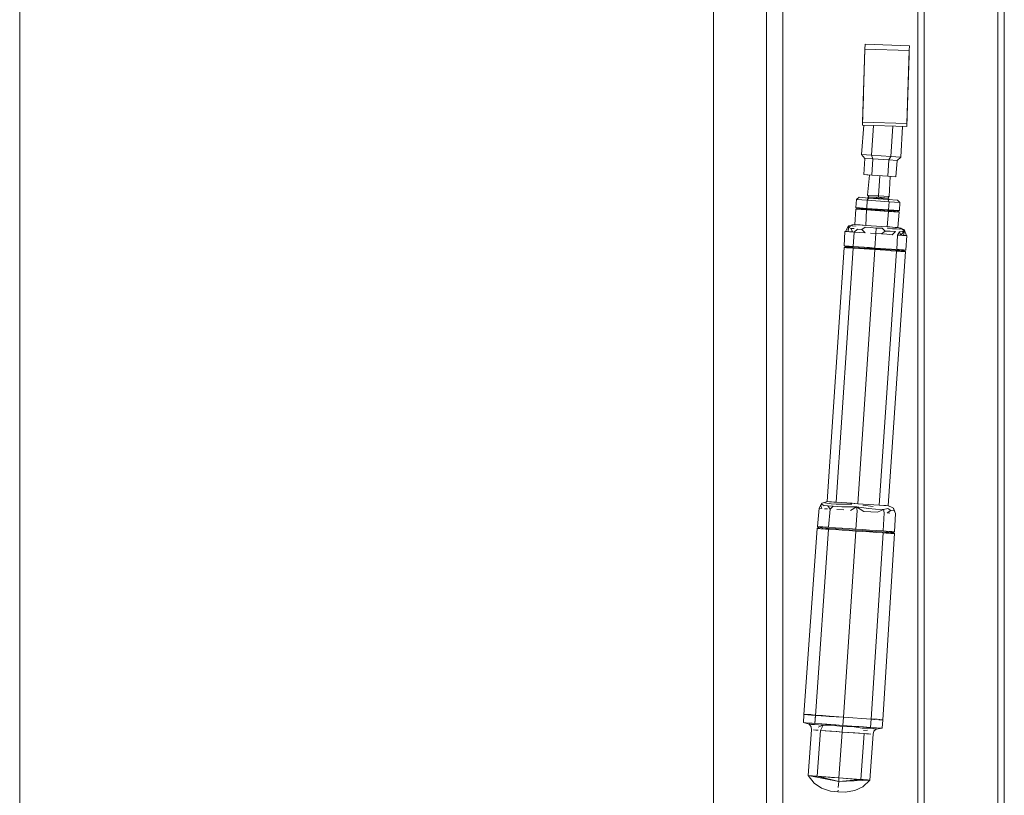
# Model space of a CAD drawing. Header units: millimetres. Extents: x 2 to 902, y -447 to 199.
# Tile 506 of 656: x 23.887 to 24.797, y 158.724 to 159.441. Entities that reach past the tile are written whole.
import ezdxf

# ---------------------------------------------------------------- set-up
doc = ezdxf.new("R2010")
doc.units = ezdxf.units.MM
doc.header["$MEASUREMENT"] = 0
doc.layers.add('IFC-Elemento construtivo genérico-Contorno', color=253, linetype='Continuous', lineweight=5)
doc.layers.add('IFC-Laje-Contorno', color=134, linetype='Continuous', lineweight=5)

msp = doc.modelspace()

# ---------------------------------------------------------------- linework, layer by layer
at = {"layer": 'IFC-Elemento construtivo genérico-Contorno', "color": 7, "lineweight": 5}
for p, q in [((24.57704, 158.49143), (24.57704, 160.08343)), ((24.71656, 158.70621), (24.71656, 159.91866)), ((24.71656, 158.70621), (24.71656, 159.91866)), ((24.79656, 158.70621), (24.79656, 159.91866)), ((24.79656, 158.70621), (24.79656, 159.91866)), ((24.72256, 158.71243), (24.72256, 159.91243)), ((24.79056, 158.71243), (24.79056, 159.91243)), ((24.66786, 159.41359), (24.668, 159.41792)), ((24.66786, 159.41359), (24.668, 159.41792)), ((24.668, 159.41792), (24.70897, 159.41661)), ((24.668, 159.41792), (24.70897, 159.41661)), ((24.6656, 159.34333), (24.66786, 159.41359)), ((24.66569, 159.34597), (24.66786, 159.41359)), ((24.66569, 159.34597), (24.66786, 159.41359)), ((24.66596, 159.35445), (24.66786, 159.41359)), ((24.66786, 159.41359), (24.70883, 159.41227)), ((24.66786, 159.41359), (24.70883, 159.41227)), ((24.70657, 159.34202), (24.70883, 159.41227)), ((24.70657, 159.34202), (24.70875, 159.40978)), ((24.70666, 159.34465), (24.70883, 159.41227)), ((24.70666, 159.34465), (24.70883, 159.41227)), ((24.70693, 159.35313), (24.70883, 159.41227)), ((24.70868, 159.40758), (24.70883, 159.41227)), ((24.70883, 159.41227), (24.70897, 159.41661)), ((24.70883, 159.41227), (24.70897, 159.41661)), ((24.70883, 159.41227), (24.70897, 159.41661)), ((24.70693, 159.35313), (24.70868, 159.40758)), ((24.70693, 159.35313), (24.70868, 159.40758)), ((24.70693, 159.35313), (24.70868, 159.40758)), ((24.70693, 159.35313), (24.70868, 159.40758)), ((24.66596, 159.35445), (24.66644, 159.36922)), ((24.66596, 159.35445), (24.66644, 159.36921)), ((24.6656, 159.34333), (24.66596, 159.35445)), ((24.6656, 159.34333), (24.66569, 159.34597)), ((24.6656, 159.34333), (24.66569, 159.34597)), ((24.66569, 159.34597), (24.70666, 159.34465)), ((24.66569, 159.34597), (24.70666, 159.34465)), ((24.70657, 159.34202), (24.70693, 159.35313)), ((24.70657, 159.34202), (24.70693, 159.35313)), ((24.70657, 159.34202), (24.70666, 159.34465)), ((24.70657, 159.34202), (24.70666, 159.34465)), ((24.70666, 159.34465), (24.70693, 159.35313)), ((24.70693, 159.35313), (24.70711, 159.35312)), ((24.66478, 159.31621), (24.66694, 159.34329)), ((24.66478, 159.31621), (24.66694, 159.34329)), ((24.6656, 159.34333), (24.70657, 159.34202)), ((24.6656, 159.34333), (24.70657, 159.34202)), ((24.67383, 159.3156), (24.67585, 159.343)), ((24.67383, 159.3156), (24.67585, 159.343)), ((24.69192, 159.31438), (24.69364, 159.34244)), ((24.69192, 159.31438), (24.69364, 159.34244)), ((24.70096, 159.31376), (24.70253, 159.34214)), ((24.70096, 159.31376), (24.70253, 159.34214)), ((24.66478, 159.31621), (24.67383, 159.3156)), ((24.66478, 159.31621), (24.6678, 159.31257)), ((24.66478, 159.31621), (24.67383, 159.3156)), ((24.66478, 159.31621), (24.6678, 159.31257)), ((24.66678, 159.29755), (24.6678, 159.31257)), ((24.66678, 159.29755), (24.6678, 159.31257)), ((24.6678, 159.31257), (24.67522, 159.31207)), ((24.6678, 159.31257), (24.67522, 159.31207)), ((24.67383, 159.3156), (24.69192, 159.31438)), ((24.67383, 159.3156), (24.67522, 159.31207)), ((24.67383, 159.3156), (24.67522, 159.31207)), ((24.67383, 159.3156), (24.69192, 159.31438)), ((24.6742, 159.29705), (24.67522, 159.31207)), ((24.6742, 159.29705), (24.67522, 159.31207)), ((24.67522, 159.31207), (24.69006, 159.31107)), ((24.67522, 159.31207), (24.69006, 159.31107)), ((24.68905, 159.29605), (24.69006, 159.31107)), ((24.68905, 159.29605), (24.69006, 159.31107)), ((24.69006, 159.31107), (24.69192, 159.31438)), ((24.69006, 159.31107), (24.69192, 159.31438)), ((24.69006, 159.31107), (24.69748, 159.31057)), ((24.69006, 159.31107), (24.69748, 159.31057)), ((24.69192, 159.31438), (24.70096, 159.31376)), ((24.69192, 159.31438), (24.70096, 159.31376)), ((24.69647, 159.29555), (24.69748, 159.31057)), ((24.69647, 159.29555), (24.69748, 159.31057)), ((24.69748, 159.31057), (24.70096, 159.31376)), ((24.69748, 159.31057), (24.70096, 159.31376)), ((24.66678, 159.29755), (24.6742, 159.29705)), ((24.66678, 159.29755), (24.67208, 159.2972)), ((24.66678, 159.29755), (24.6742, 159.29705)), ((24.67035, 159.27864), (24.67208, 159.2972)), ((24.67035, 159.27864), (24.67208, 159.29719)), ((24.6742, 159.29705), (24.68905, 159.29605)), ((24.6742, 159.29705), (24.68905, 159.29605)), ((24.68037, 159.27796), (24.68162, 159.29656)), ((24.68037, 159.27796), (24.68162, 159.29655)), ((24.68905, 159.29605), (24.69647, 159.29555)), ((24.68905, 159.29605), (24.69647, 159.29555)), ((24.69038, 159.27729), (24.69117, 159.2959)), ((24.69038, 159.27729), (24.69117, 159.2959)), ((24.65944, 159.26706), (24.65995, 159.27458)), ((24.65944, 159.26706), (24.65995, 159.27458)), ((24.65995, 159.27458), (24.66239, 159.27662)), ((24.65995, 159.27458), (24.66239, 159.27662)), ((24.65995, 159.27458), (24.67, 159.27391)), ((24.65995, 159.27458), (24.67, 159.27391)), ((24.66239, 159.27662), (24.67128, 159.27581)), ((24.66239, 159.27662), (24.67128, 159.27581)), ((24.66949, 159.26638), (24.67, 159.27391)), ((24.66949, 159.26638), (24.67, 159.27391)), ((24.67, 159.27391), (24.67136, 159.27594)), ((24.67, 159.27391), (24.67128, 159.27581)), ((24.67, 159.27391), (24.6901, 159.27255)), ((24.67, 159.27391), (24.6901, 159.27255)), ((24.6701, 159.27589), (24.67128, 159.27581)), ((24.67013, 159.27592), (24.6716, 159.27713)), ((24.67013, 159.27591), (24.6716, 159.27713)), ((24.67035, 159.27864), (24.68037, 159.27796)), ((24.67035, 159.27864), (24.6716, 159.27713)), ((24.67035, 159.27864), (24.68037, 159.27796)), ((24.67035, 159.27864), (24.6716, 159.27713)), ((24.67041, 159.27589), (24.67701, 159.27589)), ((24.67041, 159.27589), (24.67701, 159.27589)), ((24.67128, 159.27581), (24.68909, 159.27461)), ((24.67128, 159.27581), (24.68909, 159.27461)), ((24.6716, 159.27713), (24.68029, 159.27678)), ((24.6716, 159.27713), (24.68029, 159.27678)), ((24.67694, 159.27589), (24.68029, 159.27678)), ((24.67694, 159.27589), (24.68029, 159.27678)), ((24.67694, 159.27589), (24.68587, 159.27529)), ((24.67694, 159.27589), (24.68015, 159.27522)), ((24.67694, 159.27589), (24.68587, 159.27529)), ((24.67694, 159.27589), (24.68015, 159.27522)), ((24.68024, 159.27521), (24.68587, 159.27529)), ((24.68024, 159.27521), (24.68587, 159.27529)), ((24.68029, 159.27678), (24.68037, 159.27796)), ((24.68029, 159.27678), (24.68037, 159.27796)), ((24.68029, 159.27678), (24.68895, 159.27596)), ((24.68029, 159.27678), (24.68587, 159.27529)), ((24.68029, 159.27678), (24.68895, 159.27596)), ((24.68029, 159.27678), (24.68587, 159.27529)), ((24.68037, 159.27796), (24.69038, 159.27729)), ((24.68037, 159.27796), (24.69038, 159.27729)), ((24.68587, 159.27529), (24.6902, 159.27454)), ((24.68587, 159.27529), (24.6902, 159.27454)), ((24.68895, 159.27596), (24.69038, 159.27729)), ((24.68895, 159.27596), (24.69038, 159.27729)), ((24.68895, 159.27596), (24.69026, 159.27454)), ((24.68895, 159.27596), (24.69026, 159.27454)), ((24.68903, 159.27474), (24.6901, 159.27255)), ((24.68909, 159.27461), (24.698, 159.27401)), ((24.68909, 159.27461), (24.6901, 159.27255)), ((24.68909, 159.27461), (24.698, 159.27401)), ((24.68959, 159.26502), (24.6901, 159.27255)), ((24.68959, 159.26502), (24.6901, 159.27255)), ((24.6901, 159.27255), (24.70015, 159.27187)), ((24.6901, 159.27255), (24.70015, 159.27187)), ((24.698, 159.27401), (24.70015, 159.27187)), ((24.698, 159.27401), (24.70015, 159.27187)), ((24.69965, 159.26435), (24.70015, 159.27187)), ((24.69965, 159.26435), (24.70015, 159.27187)), ((24.65863, 159.25137), (24.65934, 159.26563)), ((24.65863, 159.25137), (24.65934, 159.26563)), ((24.65934, 159.26563), (24.66079, 159.26621)), ((24.65934, 159.26563), (24.66079, 159.26621)), ((24.65934, 159.26563), (24.66939, 159.26495)), ((24.65934, 159.26563), (24.66939, 159.26495)), ((24.65944, 159.26706), (24.66949, 159.26638)), ((24.65944, 159.26706), (24.66079, 159.26621)), ((24.65944, 159.26706), (24.66447, 159.26672)), ((24.65944, 159.26706), (24.66949, 159.26638)), ((24.65944, 159.26706), (24.66079, 159.26621)), ((24.65944, 159.26706), (24.66447, 159.26672)), ((24.66079, 159.26621), (24.66392, 159.26599)), ((24.66079, 159.26621), (24.66392, 159.26599)), ((24.66392, 159.26599), (24.66704, 159.26579)), ((24.66392, 159.26599), (24.66704, 159.26579)), ((24.66437, 159.26529), (24.66939, 159.26495)), ((24.66437, 159.26529), (24.66939, 159.26495)), ((24.66447, 159.26672), (24.66949, 159.26638)), ((24.66447, 159.26672), (24.66949, 159.26638)), ((24.66704, 159.26579), (24.67014, 159.26557)), ((24.66704, 159.26579), (24.67014, 159.26557)), ((24.66856, 159.2507), (24.66939, 159.26495)), ((24.66856, 159.2507), (24.66939, 159.26495)), ((24.66939, 159.26495), (24.6895, 159.26359)), ((24.66939, 159.26495), (24.67945, 159.26427)), ((24.66939, 159.26495), (24.6895, 159.26359)), ((24.66939, 159.26495), (24.67945, 159.26427)), ((24.66949, 159.26638), (24.67014, 159.26557)), ((24.66949, 159.26638), (24.68959, 159.26502)), ((24.66949, 159.26638), (24.67954, 159.26571)), ((24.66949, 159.26638), (24.67014, 159.26557)), ((24.66949, 159.26638), (24.68959, 159.26502)), ((24.66949, 159.26638), (24.67954, 159.26571)), ((24.67014, 159.26557), (24.67949, 159.26495)), ((24.67014, 159.26557), (24.67949, 159.26495)), ((24.67945, 159.26427), (24.6895, 159.26359)), ((24.67945, 159.26427), (24.6895, 159.26359)), ((24.67949, 159.26495), (24.68884, 159.26431)), ((24.67949, 159.26495), (24.68884, 159.26431)), ((24.67954, 159.26571), (24.68959, 159.26502)), ((24.67954, 159.26571), (24.68959, 159.26502)), ((24.68841, 159.24936), (24.6895, 159.26359)), ((24.68841, 159.24936), (24.6895, 159.26359)), ((24.68884, 159.26431), (24.68959, 159.26502)), ((24.68884, 159.26431), (24.68959, 159.26502)), ((24.68884, 159.26431), (24.69351, 159.264)), ((24.68884, 159.26431), (24.69351, 159.264)), ((24.6895, 159.26359), (24.69955, 159.26291)), ((24.6895, 159.26359), (24.69283, 159.26336)), ((24.6895, 159.26359), (24.69955, 159.26291)), ((24.6895, 159.26359), (24.69283, 159.26336)), ((24.68959, 159.26502), (24.69293, 159.2648)), ((24.68959, 159.26502), (24.69965, 159.26435)), ((24.68959, 159.26502), (24.69965, 159.26435)), ((24.68959, 159.26502), (24.69293, 159.2648)), ((24.69283, 159.26336), (24.69619, 159.26314)), ((24.69283, 159.26336), (24.69619, 159.26314)), ((24.69293, 159.2648), (24.69629, 159.26457)), ((24.69293, 159.2648), (24.69629, 159.26457)), ((24.69351, 159.264), (24.69819, 159.26368)), ((24.69351, 159.264), (24.69819, 159.26368)), ((24.69619, 159.26314), (24.69955, 159.26291)), ((24.69619, 159.26314), (24.69955, 159.26291)), ((24.69629, 159.26457), (24.69965, 159.26435)), ((24.69629, 159.26457), (24.69965, 159.26435)), ((24.69819, 159.26368), (24.69965, 159.26435)), ((24.69819, 159.26368), (24.69965, 159.26435)), ((24.69819, 159.26368), (24.69955, 159.26291)), ((24.69819, 159.26368), (24.69955, 159.26291)), ((24.69833, 159.24869), (24.69955, 159.26291)), ((24.69833, 159.24869), (24.69955, 159.26291)), ((24.64853, 159.23167), (24.64943, 159.24503)), ((24.64853, 159.23167), (24.64943, 159.24503)), ((24.64943, 159.24503), (24.65152, 159.2449)), ((24.64943, 159.24503), (24.65152, 159.2449)), ((24.64977, 159.24501), (24.65275, 159.25021)), ((24.64977, 159.24501), (24.65275, 159.25021)), ((24.64977, 159.24501), (24.65051, 159.24496)), ((24.64977, 159.24501), (24.65051, 159.24496)), ((24.65152, 159.2449), (24.65361, 159.24475)), ((24.65152, 159.2449), (24.65361, 159.24475)), ((24.65246, 159.24483), (24.65275, 159.25021)), ((24.65246, 159.24483), (24.65275, 159.25021)), ((24.65246, 159.24483), (24.65273, 159.24885)), ((24.65251, 159.24871), (24.65273, 159.24885)), ((24.65252, 159.2487), (24.65594, 159.25121)), ((24.65267, 159.24881), (24.65594, 159.25121)), ((24.65267, 159.24882), (24.65273, 159.24885)), ((24.65268, 159.24888), (24.65472, 159.24776)), ((24.65268, 159.24888), (24.65472, 159.24776)), ((24.65273, 159.24881), (24.65275, 159.25021)), ((24.65273, 159.24881), (24.65275, 159.25021)), ((24.65275, 159.25021), (24.65524, 159.2507)), ((24.65275, 159.25021), (24.65524, 159.2507)), ((24.65361, 159.24475), (24.65571, 159.24461)), ((24.65361, 159.24475), (24.65571, 159.24461)), ((24.65472, 159.24776), (24.65789, 159.24788)), ((24.65472, 159.24776), (24.65789, 159.24788)), ((24.65472, 159.24776), (24.65659, 159.24454)), ((24.65474, 159.2506), (24.65485, 159.25067)), ((24.65474, 159.2506), (24.65485, 159.25067)), ((24.65485, 159.25067), (24.65532, 159.25076)), ((24.65485, 159.25067), (24.65532, 159.25076)), ((24.65571, 159.24461), (24.65804, 159.24445)), ((24.65571, 159.24461), (24.65804, 159.24445)), ((24.65594, 159.25121), (24.65863, 159.25137)), ((24.65594, 159.25121), (24.65863, 159.25137)), ((24.65594, 159.25121), (24.65665, 159.25008)), ((24.65594, 159.25121), (24.65665, 159.25008)), ((24.65665, 159.25008), (24.65985, 159.25016)), ((24.65665, 159.25008), (24.65985, 159.25016)), ((24.6569, 159.23111), (24.65804, 159.24445)), ((24.6569, 159.23111), (24.65804, 159.24445)), ((24.65804, 159.24445), (24.66103, 159.24705)), ((24.65804, 159.24445), (24.66103, 159.24705)), ((24.65804, 159.24445), (24.66303, 159.24412)), ((24.65863, 159.25137), (24.66856, 159.2507)), ((24.65863, 159.25137), (24.66111, 159.25121)), ((24.65863, 159.25137), (24.66856, 159.2507)), ((24.65863, 159.25137), (24.66111, 159.25121)), ((24.66103, 159.24705), (24.66484, 159.24686)), ((24.66103, 159.24705), (24.66484, 159.24686)), ((24.66111, 159.25121), (24.6636, 159.25103)), ((24.66111, 159.25121), (24.6636, 159.25103)), ((24.6636, 159.25103), (24.66608, 159.25086)), ((24.6636, 159.25103), (24.66608, 159.25086)), ((24.66484, 159.24686), (24.66792, 159.24895)), ((24.66484, 159.24686), (24.66792, 159.24895)), ((24.66484, 159.24686), (24.66803, 159.24377)), ((24.66484, 159.24686), (24.66803, 159.24377)), ((24.66608, 159.25086), (24.66856, 159.2507)), ((24.66608, 159.25086), (24.66856, 159.2507)), ((24.66792, 159.24895), (24.67286, 159.24876)), ((24.66792, 159.24895), (24.67286, 159.24876)), ((24.66856, 159.2507), (24.68841, 159.24936)), ((24.66856, 159.2507), (24.67352, 159.25037)), ((24.66856, 159.2507), (24.68841, 159.24936)), ((24.66856, 159.2507), (24.67352, 159.25037)), ((24.67286, 159.24876), (24.67836, 159.24818)), ((24.67286, 159.24876), (24.67836, 159.24818)), ((24.67352, 159.25037), (24.67848, 159.25002)), ((24.67352, 159.25037), (24.67848, 159.25002)), ((24.67801, 159.2431), (24.67836, 159.24818)), ((24.67801, 159.2431), (24.67836, 159.24818)), ((24.67836, 159.24818), (24.68388, 159.24802)), ((24.67836, 159.24818), (24.68388, 159.24802)), ((24.67848, 159.25002), (24.68344, 159.24969)), ((24.67848, 159.25002), (24.68344, 159.24969)), ((24.68301, 159.24277), (24.68648, 159.24546)), ((24.68301, 159.24277), (24.68648, 159.24546)), ((24.68344, 159.24969), (24.68841, 159.24936)), ((24.68344, 159.24969), (24.68841, 159.24936)), ((24.68388, 159.24802), (24.68648, 159.24546)), ((24.68388, 159.24802), (24.68648, 159.24546)), ((24.68648, 159.24546), (24.6912, 159.24523)), ((24.68648, 159.24546), (24.6912, 159.24523)), ((24.68841, 159.24936), (24.69833, 159.24869)), ((24.68841, 159.24936), (24.69089, 159.24919)), ((24.68841, 159.24936), (24.69833, 159.24869)), ((24.68841, 159.24936), (24.69089, 159.24919)), ((24.68879, 159.24779), (24.69328, 159.24748)), ((24.68879, 159.24779), (24.69328, 159.24748)), ((24.69089, 159.24919), (24.69337, 159.24902)), ((24.69089, 159.24919), (24.69337, 159.24902)), ((24.6912, 159.24523), (24.69616, 159.24503)), ((24.6912, 159.24523), (24.69616, 159.24503)), ((24.693, 159.24209), (24.69616, 159.24503)), ((24.69328, 159.24748), (24.69702, 159.2475)), ((24.69328, 159.24748), (24.69702, 159.2475)), ((24.69337, 159.24902), (24.69585, 159.24885)), ((24.69337, 159.24902), (24.69585, 159.24885)), ((24.69585, 159.24885), (24.69833, 159.24869)), ((24.69585, 159.24885), (24.69833, 159.24869)), ((24.69702, 159.2475), (24.70012, 159.24714)), ((24.69702, 159.2475), (24.70012, 159.24714)), ((24.69799, 159.24175), (24.69967, 159.24464)), ((24.69799, 159.24175), (24.69967, 159.24464)), ((24.69833, 159.24869), (24.70098, 159.24818)), ((24.69833, 159.24869), (24.70199, 159.24748)), ((24.69833, 159.24869), (24.70098, 159.24818)), ((24.69833, 159.24869), (24.70199, 159.24748)), ((24.69967, 159.24464), (24.7028, 159.24499)), ((24.69967, 159.24464), (24.7025, 159.24496)), ((24.69967, 159.24464), (24.70088, 159.24156)), ((24.70012, 159.24714), (24.70199, 159.24748)), ((24.70012, 159.24714), (24.70199, 159.24748)), ((24.70089, 159.24156), (24.70444, 159.24568)), ((24.70098, 159.24818), (24.70154, 159.24763)), ((24.70098, 159.24818), (24.70154, 159.24763)), ((24.70199, 159.24748), (24.70427, 159.24548)), ((24.70199, 159.24748), (24.70427, 159.24548)), ((24.70208, 159.24741), (24.70401, 159.24675)), ((24.70208, 159.24741), (24.70401, 159.24675)), ((24.7025, 159.24496), (24.70449, 159.24555)), ((24.7025, 159.24496), (24.70449, 159.24555)), ((24.70358, 159.24137), (24.70427, 159.24548)), ((24.70358, 159.24137), (24.70427, 159.24548)), ((24.70401, 159.24675), (24.70626, 159.2412)), ((24.70401, 159.24675), (24.70427, 159.24548)), ((24.70401, 159.24675), (24.70626, 159.2412)), ((24.70401, 159.24675), (24.70427, 159.24548)), ((24.66303, 159.24412), (24.66803, 159.24377)), ((24.67302, 159.24344), (24.67801, 159.2431)), ((24.67302, 159.24344), (24.67801, 159.2431)), ((24.67711, 159.22975), (24.67801, 159.2431)), ((24.67711, 159.22975), (24.67801, 159.2431)), ((24.67801, 159.2431), (24.68301, 159.24277)), ((24.67801, 159.2431), (24.68301, 159.24277)), ((24.68301, 159.24277), (24.688, 159.24243)), ((24.688, 159.24243), (24.693, 159.24209)), ((24.69733, 159.22838), (24.69799, 159.24175)), ((24.69733, 159.22838), (24.69799, 159.24175)), ((24.69799, 159.24175), (24.70032, 159.2416)), ((24.69799, 159.24175), (24.70032, 159.2416)), ((24.70032, 159.2416), (24.70242, 159.24146)), ((24.70032, 159.2416), (24.70242, 159.24146)), ((24.70242, 159.24146), (24.70431, 159.24132)), ((24.70242, 159.24146), (24.70431, 159.24132)), ((24.70278, 159.24143), (24.70358, 159.24138)), ((24.70278, 159.24143), (24.70358, 159.24138)), ((24.70296, 159.24142), (24.70451, 159.24131)), ((24.70296, 159.24142), (24.70451, 159.24131)), ((24.70358, 159.24138), (24.70583, 159.24122)), ((24.70358, 159.24138), (24.70583, 159.24122)), ((24.70431, 159.24132), (24.7066, 159.24118)), ((24.70431, 159.24132), (24.7066, 159.24118)), ((24.70451, 159.24131), (24.70551, 159.24124)), ((24.7057, 159.22782), (24.7066, 159.24118)), ((24.7057, 159.22782), (24.7066, 159.24118)), ((24.70626, 159.2412), (24.7066, 159.24118)), ((24.63294, 158.99551), (24.64879, 159.23022)), ((24.63294, 158.99551), (24.64879, 159.23022)), ((24.64121, 158.99496), (24.65706, 159.22966)), ((24.64121, 158.99496), (24.65706, 159.22966)), ((24.64853, 159.23167), (24.65082, 159.23152)), ((24.64853, 159.23167), (24.65082, 159.23152)), ((24.64879, 159.23022), (24.65024, 159.23079)), ((24.64879, 159.23022), (24.65024, 159.23079)), ((24.64879, 159.23022), (24.65086, 159.23008)), ((24.64879, 159.23022), (24.65086, 159.23008)), ((24.64889, 159.23164), (24.65024, 159.23079)), ((24.64889, 159.23164), (24.65024, 159.23079)), ((24.65024, 159.23079), (24.65318, 159.2306)), ((24.65024, 159.23079), (24.65318, 159.2306)), ((24.65082, 159.23152), (24.65312, 159.23137)), ((24.65082, 159.23152), (24.65312, 159.23137)), ((24.65086, 159.23008), (24.65292, 159.22994)), ((24.65086, 159.23008), (24.65292, 159.22994)), ((24.65214, 159.23143), (24.65312, 159.23136)), ((24.65292, 159.22994), (24.65499, 159.2298)), ((24.65292, 159.22994), (24.65499, 159.2298)), ((24.65302, 159.23137), (24.65417, 159.23129)), ((24.65312, 159.23137), (24.65501, 159.23123)), ((24.65312, 159.23137), (24.65501, 159.23123)), ((24.65318, 159.2306), (24.65564, 159.23043)), ((24.65318, 159.2306), (24.65564, 159.23043)), ((24.65361, 159.23133), (24.65409, 159.2313)), ((24.65499, 159.2298), (24.65706, 159.22966)), ((24.65499, 159.2298), (24.65706, 159.22966)), ((24.65501, 159.23123), (24.6569, 159.23111)), ((24.65501, 159.23123), (24.6569, 159.23111)), ((24.65564, 159.23043), (24.6581, 159.23027)), ((24.65564, 159.23043), (24.6581, 159.23027)), ((24.6569, 159.23111), (24.66195, 159.23077)), ((24.6569, 159.23111), (24.66195, 159.23077)), ((24.65706, 159.22966), (24.66205, 159.22932)), ((24.65706, 159.22966), (24.66205, 159.22932)), ((24.6581, 159.23027), (24.66284, 159.22995)), ((24.6581, 159.23027), (24.66284, 159.22995)), ((24.66117, 158.99361), (24.67702, 159.22831)), ((24.66117, 158.99361), (24.67702, 159.22831)), ((24.66195, 159.23077), (24.66701, 159.23043)), ((24.66195, 159.23077), (24.66701, 159.23043)), ((24.66205, 159.22932), (24.66704, 159.22899)), ((24.66205, 159.22932), (24.66704, 159.22899)), ((24.66284, 159.22995), (24.66758, 159.22962)), ((24.66284, 159.22995), (24.66758, 159.22962)), ((24.66701, 159.23043), (24.67206, 159.23009)), ((24.66701, 159.23043), (24.67212, 159.23008)), ((24.66701, 159.23043), (24.67206, 159.23009)), ((24.66701, 159.23043), (24.67212, 159.23008)), ((24.66704, 159.22899), (24.67203, 159.22865)), ((24.66704, 159.22899), (24.67203, 159.22865)), ((24.66758, 159.22962), (24.67232, 159.2293)), ((24.66758, 159.22962), (24.67232, 159.2293)), ((24.67203, 159.22865), (24.67702, 159.22831)), ((24.67203, 159.22865), (24.67702, 159.22831)), ((24.67206, 159.23009), (24.67711, 159.22975)), ((24.67206, 159.23009), (24.67711, 159.22975)), ((24.67212, 159.23008), (24.67711, 159.22975)), ((24.67212, 159.23008), (24.67711, 159.22975)), ((24.67232, 159.2293), (24.67706, 159.22899)), ((24.67232, 159.2293), (24.67706, 159.22899)), ((24.67702, 159.22831), (24.68201, 159.22797)), ((24.67702, 159.22831), (24.68201, 159.22797)), ((24.67706, 159.22899), (24.6818, 159.22867)), ((24.67706, 159.22899), (24.6818, 159.22867)), ((24.67711, 159.22975), (24.68217, 159.22941)), ((24.67711, 159.22975), (24.6821, 159.22941)), ((24.67711, 159.22975), (24.68217, 159.22941)), ((24.67711, 159.22975), (24.6821, 159.22941)), ((24.68113, 158.99226), (24.69698, 159.22697)), ((24.68113, 158.99226), (24.69698, 159.22697)), ((24.6818, 159.22867), (24.68655, 159.22834)), ((24.6818, 159.22867), (24.68655, 159.22834)), ((24.68201, 159.22797), (24.687, 159.22764)), ((24.68201, 159.22797), (24.687, 159.22764)), ((24.6821, 159.22941), (24.68722, 159.22907)), ((24.6821, 159.22941), (24.68722, 159.22907)), ((24.68217, 159.22941), (24.68722, 159.22907)), ((24.68217, 159.22941), (24.68722, 159.22907)), ((24.68655, 159.22834), (24.69129, 159.22802)), ((24.68655, 159.22834), (24.69129, 159.22802)), ((24.687, 159.22764), (24.69199, 159.2273)), ((24.687, 159.22764), (24.69199, 159.2273)), ((24.68722, 159.22907), (24.69228, 159.22872)), ((24.68722, 159.22907), (24.69228, 159.22872)), ((24.6894, 158.99169), (24.70525, 159.22641)), ((24.6894, 158.99169), (24.70525, 159.22641)), ((24.69129, 159.22802), (24.69603, 159.2277)), ((24.69129, 159.22802), (24.69603, 159.2277)), ((24.69199, 159.2273), (24.69698, 159.22697)), ((24.69199, 159.2273), (24.69698, 159.22697)), ((24.69228, 159.22872), (24.69733, 159.22838)), ((24.69228, 159.22872), (24.69733, 159.22838)), ((24.69603, 159.2277), (24.69799, 159.22757)), ((24.69603, 159.2277), (24.69799, 159.22757)), ((24.69698, 159.22697), (24.69905, 159.22682)), ((24.69698, 159.22697), (24.69905, 159.22682)), ((24.69733, 159.22838), (24.69942, 159.22824)), ((24.69733, 159.22838), (24.69942, 159.22824)), ((24.69799, 159.22757), (24.69996, 159.22744)), ((24.69799, 159.22757), (24.69996, 159.22744)), ((24.69905, 159.22682), (24.70111, 159.22668)), ((24.69905, 159.22682), (24.70111, 159.22668)), ((24.69942, 159.22824), (24.70152, 159.2281)), ((24.69942, 159.22824), (24.70152, 159.2281)), ((24.69996, 159.22744), (24.70192, 159.22731)), ((24.69996, 159.22744), (24.70192, 159.22731)), ((24.70111, 159.22668), (24.7037, 159.22651)), ((24.70111, 159.22668), (24.70318, 159.22655)), ((24.70111, 159.22668), (24.7037, 159.22651)), ((24.70111, 159.22668), (24.70318, 159.22655)), ((24.70152, 159.2281), (24.70187, 159.22808)), ((24.70152, 159.2281), (24.70361, 159.22795)), ((24.70152, 159.2281), (24.70361, 159.22795)), ((24.70192, 159.22731), (24.70388, 159.22717)), ((24.70192, 159.22731), (24.70388, 159.22717)), ((24.70318, 159.22655), (24.70525, 159.22641)), ((24.70318, 159.22655), (24.70525, 159.22641)), ((24.70361, 159.22795), (24.7057, 159.22782)), ((24.70361, 159.22795), (24.7057, 159.22782)), ((24.7037, 159.22651), (24.70525, 159.22641)), ((24.7037, 159.22651), (24.70525, 159.22641)), ((24.70388, 159.22717), (24.70535, 159.22784)), ((24.70388, 159.22717), (24.70535, 159.22784)), ((24.70388, 159.22717), (24.70525, 159.22641)), ((24.70388, 159.22717), (24.70525, 159.22641)), ((24.70436, 159.2279), (24.70534, 159.22784)), ((24.7046, 159.22788), (24.70534, 159.22784)), ((24.7046, 159.22788), (24.70534, 159.22784)), ((24.62547, 158.98931), (24.62792, 158.99396)), ((24.62547, 158.98931), (24.62792, 158.99396)), ((24.62547, 158.98931), (24.62687, 158.99196)), ((24.62547, 158.98931), (24.62687, 158.99196)), ((24.62687, 158.99196), (24.62792, 158.99396)), ((24.62687, 158.99196), (24.62792, 158.99396)), ((24.62687, 158.99196), (24.62813, 158.99316)), ((24.62687, 158.99196), (24.62813, 158.99316)), ((24.62687, 158.99196), (24.627, 158.99163)), ((24.62687, 158.99196), (24.627, 158.99163)), ((24.627, 158.99163), (24.62802, 158.98914)), ((24.627, 158.99163), (24.62802, 158.98914)), ((24.62792, 158.99396), (24.63043, 158.99473)), ((24.62792, 158.99396), (24.63043, 158.99473)), ((24.62792, 158.99396), (24.62813, 158.99316)), ((24.62792, 158.99396), (24.62813, 158.99316)), ((24.62813, 158.99316), (24.63021, 158.99167)), ((24.62813, 158.99316), (24.63021, 158.99167)), ((24.62997, 158.99184), (24.6337, 158.99155)), ((24.62997, 158.99184), (24.6337, 158.99155)), ((24.63043, 158.99473), (24.63294, 158.99551)), ((24.63043, 158.99473), (24.63294, 158.99551)), ((24.63092, 158.99432), (24.63652, 158.99359)), ((24.63092, 158.99432), (24.63652, 158.99359)), ((24.63294, 158.99551), (24.63707, 158.99523)), ((24.63294, 158.99551), (24.63501, 158.99538)), ((24.63294, 158.99551), (24.63501, 158.99538)), ((24.63294, 158.99551), (24.63707, 158.99523)), ((24.6337, 158.99155), (24.63579, 158.98862)), ((24.6337, 158.99155), (24.63579, 158.98862)), ((24.6337, 158.99155), (24.63854, 158.9912)), ((24.63499, 158.99538), (24.63707, 158.99523)), ((24.63499, 158.99538), (24.63707, 158.99523)), ((24.63501, 158.99538), (24.63707, 158.99523)), ((24.63501, 158.99538), (24.63707, 158.99523)), ((24.63579, 158.98862), (24.63854, 158.9912)), ((24.63579, 158.98862), (24.63854, 158.9912)), ((24.63652, 158.99359), (24.64115, 158.99315)), ((24.63652, 158.99359), (24.64115, 158.99315)), ((24.63707, 158.99523), (24.64121, 158.99496)), ((24.63707, 158.99523), (24.63914, 158.99509)), ((24.63707, 158.99523), (24.63914, 158.99509)), ((24.63707, 158.99523), (24.64121, 158.99496)), ((24.63854, 158.9912), (24.64662, 158.99072)), ((24.63854, 158.9912), (24.64662, 158.99072)), ((24.63914, 158.99509), (24.64121, 158.99496)), ((24.63914, 158.99509), (24.64121, 158.99496)), ((24.64115, 158.99315), (24.64657, 158.99303)), ((24.64115, 158.99315), (24.64657, 158.99303)), ((24.64121, 158.99496), (24.65119, 158.99428)), ((24.64121, 158.99496), (24.6462, 158.99461)), ((24.64121, 158.99496), (24.65119, 158.99428)), ((24.64121, 158.99496), (24.6462, 158.99461)), ((24.6462, 158.99461), (24.65119, 158.99428)), ((24.6462, 158.99461), (24.65119, 158.99428)), ((24.64647, 158.99073), (24.65247, 158.99057)), ((24.64647, 158.99073), (24.65247, 158.99057)), ((24.64657, 158.99303), (24.65561, 158.99306)), ((24.64657, 158.99303), (24.65561, 158.99306)), ((24.65119, 158.99428), (24.66117, 158.99361)), ((24.65119, 158.99428), (24.65618, 158.99394)), ((24.65119, 158.99428), (24.65618, 158.99394)), ((24.65119, 158.99428), (24.66117, 158.99361)), ((24.65247, 158.99057), (24.65995, 158.99081)), ((24.65247, 158.99057), (24.65995, 158.99081)), ((24.65449, 158.98736), (24.65995, 158.99081)), ((24.65449, 158.98736), (24.65995, 158.99081)), ((24.65618, 158.99394), (24.66117, 158.99361)), ((24.65618, 158.99394), (24.66117, 158.99361)), ((24.65995, 158.99081), (24.67118, 158.98923)), ((24.65995, 158.99081), (24.66695, 158.98652)), ((24.65995, 158.99081), (24.66072, 158.98694)), ((24.65995, 158.99081), (24.66072, 158.98694)), ((24.65995, 158.99081), (24.66695, 158.98652)), ((24.65995, 158.99081), (24.67118, 158.98923)), ((24.66117, 158.99361), (24.67115, 158.99293)), ((24.66117, 158.99361), (24.66616, 158.99327)), ((24.66117, 158.99361), (24.66616, 158.99327)), ((24.66117, 158.99361), (24.67115, 158.99293)), ((24.66582, 158.99209), (24.67558, 158.99107)), ((24.66582, 158.99209), (24.67558, 158.99107)), ((24.66616, 158.99327), (24.67115, 158.99293)), ((24.66616, 158.99327), (24.67115, 158.99293)), ((24.67115, 158.99293), (24.68113, 158.99226)), ((24.67115, 158.99293), (24.67614, 158.99259)), ((24.67115, 158.99293), (24.68113, 158.99226)), ((24.67115, 158.99293), (24.67614, 158.99259)), ((24.67614, 158.99259), (24.68113, 158.99226)), ((24.67614, 158.99259), (24.68113, 158.99226)), ((24.68113, 158.99226), (24.68526, 158.99198)), ((24.68113, 158.99226), (24.68526, 158.99198)), ((24.68526, 158.99198), (24.68733, 158.99184)), ((24.68526, 158.99198), (24.6894, 158.99169)), ((24.68526, 158.99198), (24.68735, 158.99184)), ((24.68526, 158.99198), (24.68733, 158.99184)), ((24.68526, 158.99198), (24.6894, 158.99169)), ((24.68526, 158.99198), (24.68735, 158.99184)), ((24.68733, 158.99184), (24.6894, 158.99169)), ((24.68733, 158.99184), (24.6894, 158.99169)), ((24.68735, 158.99184), (24.6894, 158.99169)), ((24.68735, 158.99184), (24.6894, 158.99169)), ((24.6894, 158.99169), (24.69178, 158.99059)), ((24.6894, 158.99169), (24.69178, 158.99059)), ((24.69178, 158.99059), (24.69416, 158.98949)), ((24.69178, 158.99059), (24.69416, 158.98949)), ((24.6239, 158.97251), (24.62547, 158.98931)), ((24.6239, 158.97251), (24.62547, 158.98931)), ((24.62547, 158.98931), (24.62802, 158.98914)), ((24.63058, 158.98897), (24.63319, 158.98879)), ((24.63058, 158.98897), (24.63319, 158.98879)), ((24.63435, 158.97181), (24.63579, 158.98862)), ((24.63435, 158.97181), (24.63579, 158.98862)), ((24.64202, 158.9882), (24.64826, 158.98778)), ((24.64202, 158.9882), (24.64826, 158.98778)), ((24.65958, 158.9701), (24.66072, 158.98694)), ((24.65958, 158.9701), (24.66072, 158.98694)), ((24.66695, 158.98652), (24.67318, 158.9861)), ((24.66695, 158.98652), (24.67318, 158.9861)), ((24.67118, 158.98923), (24.67756, 158.98853)), ((24.67118, 158.98923), (24.67756, 158.98853)), ((24.67318, 158.9861), (24.67941, 158.98568)), ((24.67318, 158.9861), (24.67941, 158.98568)), ((24.67756, 158.98853), (24.68506, 158.9883)), ((24.67756, 158.98853), (24.68506, 158.9883)), ((24.67941, 158.98568), (24.68506, 158.9883)), ((24.67941, 158.98568), (24.68506, 158.9883)), ((24.68481, 158.9684), (24.68564, 158.98525)), ((24.68481, 158.9684), (24.68564, 158.98525)), ((24.68506, 158.9883), (24.68894, 158.98901)), ((24.68506, 158.9883), (24.68894, 158.98901)), ((24.68506, 158.9883), (24.68564, 158.98525)), ((24.68506, 158.9883), (24.68564, 158.98525)), ((24.68825, 158.98507), (24.69191, 158.98735)), ((24.68825, 158.98507), (24.69191, 158.98735)), ((24.68825, 158.98507), (24.69086, 158.9849)), ((24.68825, 158.98507), (24.69086, 158.9849)), ((24.68894, 158.98901), (24.69191, 158.98735)), ((24.68894, 158.98901), (24.69191, 158.98735)), ((24.69191, 158.98735), (24.69449, 158.98759)), ((24.69191, 158.98735), (24.69449, 158.98759)), ((24.69416, 158.98949), (24.69449, 158.98759)), ((24.69416, 158.98949), (24.69494, 158.98736)), ((24.69416, 158.98949), (24.69596, 158.98455)), ((24.69416, 158.98949), (24.69494, 158.98736)), ((24.69416, 158.98949), (24.69596, 158.98455)), ((24.69416, 158.98949), (24.69449, 158.98759)), ((24.69449, 158.98759), (24.69596, 158.98455)), ((24.69449, 158.98759), (24.69596, 158.98455)), ((24.69494, 158.98736), (24.69596, 158.98455)), ((24.69494, 158.98736), (24.69596, 158.98455)), ((24.69526, 158.9677), (24.69596, 158.98455)), ((24.69526, 158.9677), (24.69596, 158.98455)), ((24.6239, 158.97251), (24.62652, 158.97234)), ((24.6239, 158.97251), (24.62513, 158.97151)), ((24.6239, 158.97251), (24.62652, 158.97234)), ((24.6239, 158.97251), (24.62513, 158.97151)), ((24.62652, 158.97234), (24.62913, 158.97216)), ((24.62652, 158.97234), (24.62913, 158.97216)), ((24.62913, 158.97216), (24.63174, 158.97199)), ((24.62913, 158.97216), (24.63174, 158.97199)), ((24.63174, 158.97199), (24.63435, 158.97181)), ((24.63174, 158.97199), (24.63435, 158.97181)), ((24.63435, 158.97181), (24.64066, 158.97138)), ((24.63435, 158.97181), (24.64066, 158.97138)), ((24.6114, 158.79873), (24.62375, 158.97076)), ((24.6114, 158.79873), (24.62375, 158.97076)), ((24.62206, 158.79774), (24.63421, 158.97004)), ((24.62206, 158.79774), (24.63421, 158.97004)), ((24.62375, 158.97076), (24.62513, 158.97151)), ((24.62375, 158.97076), (24.62513, 158.97151)), ((24.62375, 158.97076), (24.62722, 158.97052)), ((24.62375, 158.97076), (24.62636, 158.97058)), ((24.62375, 158.97076), (24.62722, 158.97052)), ((24.62375, 158.97076), (24.62636, 158.97058)), ((24.62513, 158.97151), (24.62847, 158.97128)), ((24.62513, 158.97151), (24.62847, 158.97128)), ((24.62636, 158.97058), (24.62898, 158.9704)), ((24.62636, 158.97058), (24.62898, 158.9704)), ((24.62722, 158.97052), (24.62898, 158.9704)), ((24.62722, 158.97052), (24.62898, 158.9704)), ((24.62847, 158.97128), (24.63181, 158.97106)), ((24.62847, 158.97128), (24.63181, 158.97106)), ((24.62898, 158.9704), (24.63159, 158.97022)), ((24.62898, 158.9704), (24.63159, 158.97022)), ((24.63159, 158.97022), (24.63421, 158.97004)), ((24.63159, 158.97022), (24.63421, 158.97004)), ((24.63181, 158.97106), (24.6352, 158.97082)), ((24.63181, 158.97106), (24.6352, 158.97082)), ((24.63421, 158.97004), (24.64052, 158.96962)), ((24.63421, 158.97004), (24.64052, 158.96962)), ((24.6352, 158.97082), (24.64128, 158.97041)), ((24.6352, 158.97082), (24.64128, 158.97041)), ((24.64052, 158.96962), (24.64684, 158.96919)), ((24.64052, 158.96962), (24.64684, 158.96919)), ((24.64066, 158.97138), (24.64697, 158.97096)), ((24.64066, 158.97138), (24.64697, 158.97096)), ((24.64128, 158.97041), (24.64736, 158.97)), ((24.64128, 158.97041), (24.64736, 158.97)), ((24.64684, 158.96919), (24.65315, 158.96876)), ((24.64684, 158.96919), (24.65315, 158.96876)), ((24.64697, 158.97096), (24.65327, 158.97053)), ((24.64697, 158.97096), (24.65327, 158.97053)), ((24.64736, 158.97), (24.65344, 158.96959)), ((24.64736, 158.97), (24.65344, 158.96959)), ((24.64793, 158.79645), (24.65946, 158.96834)), ((24.64793, 158.79645), (24.65946, 158.96834)), ((24.65315, 158.96876), (24.65946, 158.96834)), ((24.65315, 158.96876), (24.65946, 158.96834)), ((24.65327, 158.97053), (24.65958, 158.9701)), ((24.65327, 158.97053), (24.65958, 158.9701)), ((24.65344, 158.96959), (24.65952, 158.96918)), ((24.65344, 158.96959), (24.65952, 158.96918)), ((24.65946, 158.96834), (24.66577, 158.96791)), ((24.65946, 158.96834), (24.66577, 158.96791)), ((24.65952, 158.96918), (24.6656, 158.96877)), ((24.65952, 158.96918), (24.6656, 158.96877)), ((24.65958, 158.9701), (24.66589, 158.96968)), ((24.65958, 158.9701), (24.66589, 158.96968)), ((24.6656, 158.96877), (24.67168, 158.96836)), ((24.6656, 158.96877), (24.67168, 158.96836)), ((24.66577, 158.96791), (24.67209, 158.96748)), ((24.66577, 158.96791), (24.67209, 158.96748)), ((24.66589, 158.96968), (24.67219, 158.96925)), ((24.66589, 158.96968), (24.67219, 158.96925)), ((24.67168, 158.96836), (24.67776, 158.96795)), ((24.67168, 158.96836), (24.67776, 158.96795)), ((24.67209, 158.96748), (24.6784, 158.96706)), ((24.67209, 158.96748), (24.6784, 158.96706)), ((24.67219, 158.96925), (24.6785, 158.96883)), ((24.67219, 158.96925), (24.6785, 158.96883)), ((24.67366, 158.79458), (24.68471, 158.96663)), ((24.67366, 158.79458), (24.68471, 158.96663)), ((24.67776, 158.96795), (24.68384, 158.96754)), ((24.67776, 158.96795), (24.68384, 158.96754)), ((24.6784, 158.96706), (24.68471, 158.96663)), ((24.6784, 158.96706), (24.68471, 158.96663)), ((24.6785, 158.96883), (24.68481, 158.9684)), ((24.6785, 158.96883), (24.68481, 158.9684)), ((24.68384, 158.96754), (24.68635, 158.96738)), ((24.68384, 158.96754), (24.68635, 158.96738)), ((24.68431, 158.79381), (24.69518, 158.96593)), ((24.68431, 158.79381), (24.69518, 158.96593)), ((24.68471, 158.96663), (24.68733, 158.96646)), ((24.68471, 158.96663), (24.68733, 158.96646)), ((24.68481, 158.9684), (24.68742, 158.96823)), ((24.68481, 158.9684), (24.68742, 158.96823)), ((24.68635, 158.96738), (24.68887, 158.9672)), ((24.68635, 158.96738), (24.68887, 158.9672)), ((24.68733, 158.96646), (24.68994, 158.96628)), ((24.68733, 158.96646), (24.68994, 158.96628)), ((24.68742, 158.96823), (24.69003, 158.96805)), ((24.68742, 158.96823), (24.69003, 158.96805)), ((24.68887, 158.9672), (24.69139, 158.96704)), ((24.68887, 158.9672), (24.69139, 158.96704)), ((24.68994, 158.96628), (24.69171, 158.96617)), ((24.68994, 158.96628), (24.69318, 158.96607)), ((24.68994, 158.96628), (24.69171, 158.96617)), ((24.68994, 158.96628), (24.69318, 158.96607)), ((24.69003, 158.96805), (24.69273, 158.96787)), ((24.69003, 158.96805), (24.69179, 158.96793)), ((24.69003, 158.96805), (24.69273, 158.96787)), ((24.69003, 158.96805), (24.69179, 158.96793)), ((24.69139, 158.96704), (24.69391, 158.96687)), ((24.69139, 158.96704), (24.69391, 158.96687)), ((24.69168, 158.96617), (24.69518, 158.96593)), ((24.69168, 158.96617), (24.69518, 158.96593)), ((24.69179, 158.96793), (24.69526, 158.9677)), ((24.69179, 158.96793), (24.69526, 158.9677)), ((24.69273, 158.96787), (24.69526, 158.9677)), ((24.69273, 158.96787), (24.69526, 158.9677)), ((24.69318, 158.96607), (24.69518, 158.96593)), ((24.69318, 158.96607), (24.69518, 158.96593)), ((24.69391, 158.96687), (24.69526, 158.9677)), ((24.69391, 158.96687), (24.69526, 158.9677)), ((24.69391, 158.96687), (24.69518, 158.96593)), ((24.69391, 158.96687), (24.69518, 158.96593)), ((24.61143, 158.7991), (24.61155, 158.7991)), ((24.61143, 158.7991), (24.61155, 158.7991)), ((24.61155, 158.7991), (24.6154, 158.79901)), ((24.61155, 158.7991), (24.6154, 158.79901)), ((24.6154, 158.79901), (24.61783, 158.79883)), ((24.6154, 158.79901), (24.61792, 158.79888)), ((24.6154, 158.79901), (24.6221, 158.79832)), ((24.6154, 158.79901), (24.61783, 158.79883)), ((24.6154, 158.79901), (24.61792, 158.79888)), ((24.6154, 158.79901), (24.6222, 158.79831)), ((24.61099, 158.7914), (24.61152, 158.79872)), ((24.61099, 158.7914), (24.61152, 158.79872)), ((24.61099, 158.7914), (24.61365, 158.79121)), ((24.61099, 158.7914), (24.61633, 158.7899)), ((24.61099, 158.7914), (24.61633, 158.7899)), ((24.61099, 158.7914), (24.61365, 158.79121)), ((24.6114, 158.79873), (24.61152, 158.79872)), ((24.6114, 158.79873), (24.62207, 158.79801)), ((24.6114, 158.79873), (24.61549, 158.79846)), ((24.6114, 158.79873), (24.61549, 158.79846)), ((24.6114, 158.79873), (24.61152, 158.79872)), ((24.6114, 158.79873), (24.62207, 158.79801)), ((24.61365, 158.79121), (24.61632, 158.79101)), ((24.61365, 158.79121), (24.61632, 158.79101)), ((24.61549, 158.79846), (24.61878, 158.79824)), ((24.61549, 158.79846), (24.61878, 158.79824)), ((24.61632, 158.79101), (24.61898, 158.79081)), ((24.61632, 158.79101), (24.61898, 158.79081)), ((24.61633, 158.7899), (24.61681, 158.78996)), ((24.61633, 158.7899), (24.61681, 158.78996)), ((24.61633, 158.7899), (24.61808, 158.78762)), ((24.61633, 158.7899), (24.61808, 158.78762)), ((24.61681, 158.78996), (24.61855, 158.78978)), ((24.61865, 158.79858), (24.6222, 158.79831)), ((24.61865, 158.79858), (24.61954, 158.79851)), ((24.61878, 158.79824), (24.62207, 158.79801)), ((24.61878, 158.79824), (24.62207, 158.79801)), ((24.61898, 158.79081), (24.62164, 158.79063)), ((24.61898, 158.79081), (24.62164, 158.79063)), ((24.61954, 158.79851), (24.6222, 158.79831)), ((24.62164, 158.79063), (24.62222, 158.79862)), ((24.62164, 158.79063), (24.62216, 158.79773)), ((24.62164, 158.79063), (24.63262, 158.78983)), ((24.62164, 158.79063), (24.62808, 158.79016)), ((24.62164, 158.79063), (24.63262, 158.78983)), ((24.62164, 158.79063), (24.62808, 158.79016)), ((24.62207, 158.79801), (24.64793, 158.79645)), ((24.62207, 158.79801), (24.62852, 158.79758)), ((24.62207, 158.79801), (24.62852, 158.79758)), ((24.6222, 158.79831), (24.64793, 158.79645)), ((24.6222, 158.79831), (24.62863, 158.79786)), ((24.62808, 158.79016), (24.63451, 158.78969)), ((24.62808, 158.79016), (24.63451, 158.78969)), ((24.62852, 158.79758), (24.63496, 158.79714)), ((24.62852, 158.79758), (24.63496, 158.79714)), ((24.62863, 158.79786), (24.63507, 158.79739)), ((24.63262, 158.78983), (24.64, 158.78929)), ((24.63262, 158.78983), (24.64, 158.78929)), ((24.63496, 158.79714), (24.6414, 158.79671)), ((24.63496, 158.79714), (24.6414, 158.79671)), ((24.63507, 158.79739), (24.63956, 158.79705)), ((24.63956, 158.79705), (24.64793, 158.79645)), ((24.6414, 158.79671), (24.64793, 158.79645)), ((24.6414, 158.79671), (24.64793, 158.79645)), ((24.64737, 158.78875), (24.64793, 158.79645)), ((24.64737, 158.78875), (24.64793, 158.79645)), ((24.64793, 158.79645), (24.67366, 158.79458)), ((24.64793, 158.79645), (24.67366, 158.79458)), ((24.6731, 158.78689), (24.67368, 158.79489)), ((24.6731, 158.78689), (24.67368, 158.79489)), ((24.67366, 158.79458), (24.67902, 158.79451)), ((24.67366, 158.79458), (24.67634, 158.79439)), ((24.67366, 158.79458), (24.67902, 158.79451)), ((24.67366, 158.79458), (24.67634, 158.79439)), ((24.6761, 158.79438), (24.67902, 158.79451)), ((24.6761, 158.79438), (24.67902, 158.79451)), ((24.67632, 158.79439), (24.67658, 158.79437)), ((24.67632, 158.79439), (24.67658, 158.79437)), ((24.67902, 158.79451), (24.68431, 158.79381)), ((24.67902, 158.79451), (24.6818, 158.79398)), ((24.67902, 158.79451), (24.68431, 158.79381)), ((24.67902, 158.79451), (24.6818, 158.79398)), ((24.68072, 158.79408), (24.68431, 158.79381)), ((24.68142, 158.79402), (24.68431, 158.79381)), ((24.68142, 158.79402), (24.68165, 158.79401)), ((24.68142, 158.79402), (24.68165, 158.79401)), ((24.68376, 158.78612), (24.68431, 158.79381)), ((24.68376, 158.78612), (24.68431, 158.79381)), ((24.61533, 158.74238), (24.61841, 158.78475)), ((24.61533, 158.74238), (24.61841, 158.78475)), ((24.61808, 158.78762), (24.61841, 158.78475)), ((24.61808, 158.78762), (24.61841, 158.78475)), ((24.61855, 158.78978), (24.62113, 158.78972)), ((24.61855, 158.78978), (24.62113, 158.78972)), ((24.6205, 158.7846), (24.62259, 158.78445)), ((24.6205, 158.7846), (24.62259, 158.78445)), ((24.62113, 158.78972), (24.62484, 158.78939)), ((24.62113, 158.78972), (24.62484, 158.78939)), ((24.62259, 158.78445), (24.62467, 158.7843)), ((24.62259, 158.78445), (24.62467, 158.7843)), ((24.62369, 158.74176), (24.62676, 158.78414)), ((24.62369, 158.74176), (24.62676, 158.78414)), ((24.62452, 158.78728), (24.62936, 158.78895)), ((24.62452, 158.78728), (24.62936, 158.78895)), ((24.62484, 158.78939), (24.62936, 158.78895)), ((24.62484, 158.78939), (24.62936, 158.78895)), ((24.62676, 158.78414), (24.62936, 158.78895)), ((24.62676, 158.78414), (24.62936, 158.78895)), ((24.62676, 158.78414), (24.63537, 158.78352)), ((24.62676, 158.78414), (24.6318, 158.78378)), ((24.62676, 158.78414), (24.63537, 158.78352)), ((24.62676, 158.78414), (24.6318, 158.78378)), ((24.62936, 158.78895), (24.63671, 158.78912)), ((24.6318, 158.78378), (24.63685, 158.78341)), ((24.6318, 158.78378), (24.63685, 158.78341)), ((24.63451, 158.78969), (24.64094, 158.78922)), ((24.63451, 158.78969), (24.64094, 158.78922)), ((24.63537, 158.78352), (24.64115, 158.7831)), ((24.63537, 158.78352), (24.64115, 158.7831)), ((24.63671, 158.78912), (24.64729, 158.78765)), ((24.63671, 158.78912), (24.64729, 158.78765)), ((24.63685, 158.78341), (24.64189, 158.78305)), ((24.63685, 158.78341), (24.64189, 158.78305)), ((24.64, 158.78929), (24.64737, 158.78875)), ((24.64, 158.78929), (24.64737, 158.78875)), ((24.64094, 158.78922), (24.64737, 158.78875)), ((24.64094, 158.78922), (24.64737, 158.78875)), ((24.64115, 158.7831), (24.64693, 158.78269)), ((24.64115, 158.7831), (24.64693, 158.78269)), ((24.64189, 158.78305), (24.64693, 158.78269)), ((24.64189, 158.78305), (24.64693, 158.78269)), ((24.64385, 158.74031), (24.64693, 158.78269)), ((24.64385, 158.74031), (24.64693, 158.78269)), ((24.64693, 158.78269), (24.64729, 158.78765)), ((24.64693, 158.78269), (24.64729, 158.78765)), ((24.64693, 158.78269), (24.65271, 158.78227)), ((24.64693, 158.78269), (24.65197, 158.78232)), ((24.64693, 158.78269), (24.65271, 158.78227)), ((24.64693, 158.78269), (24.65197, 158.78232)), ((24.64729, 158.78765), (24.65797, 158.78757)), ((24.64729, 158.78765), (24.65797, 158.78757)), ((24.64737, 158.78875), (24.65475, 158.78823)), ((24.64737, 158.78875), (24.65574, 158.78815)), ((24.64737, 158.78875), (24.65475, 158.78823)), ((24.64737, 158.78875), (24.65574, 158.78815)), ((24.65197, 158.78232), (24.65702, 158.78196)), ((24.65197, 158.78232), (24.65702, 158.78196)), ((24.65271, 158.78227), (24.65849, 158.78185)), ((24.65271, 158.78227), (24.65849, 158.78185)), ((24.65475, 158.78823), (24.66212, 158.78769)), ((24.65475, 158.78823), (24.66212, 158.78769)), ((24.65574, 158.78815), (24.66024, 158.78783)), ((24.65574, 158.78815), (24.66024, 158.78783)), ((24.65702, 158.78196), (24.66206, 158.78159)), ((24.65702, 158.78196), (24.66206, 158.78159)), ((24.65797, 158.78757), (24.66523, 158.78635)), ((24.65797, 158.78757), (24.66523, 158.78635)), ((24.65849, 158.78185), (24.6628, 158.78154)), ((24.65849, 158.78185), (24.6628, 158.78154)), ((24.66024, 158.78783), (24.66667, 158.78736)), ((24.66024, 158.78783), (24.66667, 158.78736)), ((24.66206, 158.78159), (24.6671, 158.78122)), ((24.66206, 158.78159), (24.6671, 158.78122)), ((24.66212, 158.78769), (24.6731, 158.78689)), ((24.66212, 158.78769), (24.6731, 158.78689)), ((24.6628, 158.78154), (24.6671, 158.78122)), ((24.6628, 158.78154), (24.6671, 158.78122)), ((24.66403, 158.73884), (24.6671, 158.78122)), ((24.66403, 158.73884), (24.6671, 158.78122)), ((24.66523, 158.78635), (24.66961, 158.78611)), ((24.66523, 158.78635), (24.66961, 158.78611)), ((24.66666, 158.78423), (24.67034, 158.78433)), ((24.66666, 158.78423), (24.67034, 158.78433)), ((24.66667, 158.78736), (24.6731, 158.78689)), ((24.66667, 158.78736), (24.6731, 158.78689)), ((24.6671, 158.78122), (24.66919, 158.78107)), ((24.6671, 158.78122), (24.66919, 158.78107)), ((24.66919, 158.78107), (24.67128, 158.78092)), ((24.66919, 158.78107), (24.67128, 158.78092)), ((24.66961, 158.78611), (24.67351, 158.78613)), ((24.66961, 158.78611), (24.67351, 158.78613)), ((24.67128, 158.78092), (24.67337, 158.78077)), ((24.67128, 158.78092), (24.67337, 158.78077)), ((24.6731, 158.78689), (24.67576, 158.78669)), ((24.6731, 158.78689), (24.67576, 158.7867)), ((24.67351, 158.78613), (24.67611, 158.78573)), ((24.67546, 158.78062), (24.67622, 158.78344)), ((24.67546, 158.78062), (24.67622, 158.78344)), ((24.67576, 158.7867), (24.67843, 158.78651)), ((24.67576, 158.78669), (24.67843, 158.78651)), ((24.67611, 158.78573), (24.67766, 158.78544)), ((24.67611, 158.78573), (24.67766, 158.78544)), ((24.6762, 158.78341), (24.6783, 158.78543)), ((24.6762, 158.78341), (24.6783, 158.78543)), ((24.67766, 158.78544), (24.6783, 158.78543)), ((24.67766, 158.78544), (24.6783, 158.78543)), ((24.6783, 158.78543), (24.68376, 158.78612)), ((24.6783, 158.78543), (24.68376, 158.78612)), ((24.67843, 158.78651), (24.68109, 158.78631)), ((24.67843, 158.78651), (24.68109, 158.78631)), ((24.68109, 158.78631), (24.68376, 158.78612)), ((24.68109, 158.78631), (24.68376, 158.78612)), ((24.67238, 158.73824), (24.67546, 158.78062)), ((24.67238, 158.73824), (24.67546, 158.78062)), ((24.61533, 158.74238), (24.64362, 158.73705)), ((24.61533, 158.74238), (24.61742, 158.74222)), ((24.61533, 158.74238), (24.6209, 158.73542)), ((24.61533, 158.74238), (24.62369, 158.74176)), ((24.61533, 158.74238), (24.64362, 158.73705)), ((24.61533, 158.74238), (24.61742, 158.74222)), ((24.61533, 158.74238), (24.62369, 158.74176)), ((24.61533, 158.74238), (24.6209, 158.73542)), ((24.61742, 158.74222), (24.61951, 158.74206)), ((24.61742, 158.74222), (24.61951, 158.74206)), ((24.61951, 158.74206), (24.6216, 158.74192)), ((24.61951, 158.74206), (24.6216, 158.74192)), ((24.6209, 158.73542), (24.62768, 158.73076)), ((24.6209, 158.73542), (24.62768, 158.73076)), ((24.6216, 158.74192), (24.62369, 158.74176)), ((24.6216, 158.74192), (24.62369, 158.74176)), ((24.62369, 158.74176), (24.64362, 158.73705)), ((24.62369, 158.74176), (24.64385, 158.74031)), ((24.62369, 158.74176), (24.62873, 158.7414)), ((24.62369, 158.74176), (24.62993, 158.74131)), ((24.62369, 158.74176), (24.64362, 158.73705)), ((24.62369, 158.74176), (24.64385, 158.74031)), ((24.62369, 158.74176), (24.62993, 158.74131)), ((24.62369, 158.74176), (24.62873, 158.7414)), ((24.62873, 158.7414), (24.63377, 158.74104)), ((24.62873, 158.7414), (24.63377, 158.74104)), ((24.62993, 158.74131), (24.63142, 158.74121)), ((24.62993, 158.74131), (24.63142, 158.74121)), ((24.63377, 158.74104), (24.63707, 158.74079)), ((24.63377, 158.74104), (24.63707, 158.74079)), ((24.63689, 158.7408), (24.64385, 158.74031)), ((24.63689, 158.7408), (24.64385, 158.74031)), ((24.64322, 158.73147), (24.64362, 158.73705)), ((24.64322, 158.73147), (24.64362, 158.73705)), ((24.64362, 158.73705), (24.64385, 158.74031)), ((24.64362, 158.73705), (24.64385, 158.74031)), ((24.64362, 158.73705), (24.66403, 158.73884)), ((24.64362, 158.73705), (24.66403, 158.73884)), ((24.64362, 158.73705), (24.67238, 158.73824)), ((24.64362, 158.73705), (24.67238, 158.73824)), ((24.64385, 158.74031), (24.66403, 158.73884)), ((24.64385, 158.74031), (24.65082, 158.7398)), ((24.64385, 158.74031), (24.66403, 158.73884)), ((24.64385, 158.74031), (24.65082, 158.7398)), ((24.65082, 158.7398), (24.65779, 158.73929)), ((24.65082, 158.7398), (24.65779, 158.73929)), ((24.65779, 158.73929), (24.66403, 158.73884)), ((24.65779, 158.73929), (24.66403, 158.73884)), ((24.66403, 158.73884), (24.66612, 158.73869)), ((24.66403, 158.73884), (24.67238, 158.73824)), ((24.66403, 158.73884), (24.66612, 158.73869)), ((24.66403, 158.73884), (24.67238, 158.73824)), ((24.66587, 158.73216), (24.67238, 158.73824)), ((24.66587, 158.73216), (24.67238, 158.73824)), ((24.66612, 158.73869), (24.66821, 158.73854)), ((24.66612, 158.73869), (24.66821, 158.73854)), ((24.66821, 158.73854), (24.67029, 158.73838)), ((24.66821, 158.73854), (24.67029, 158.73838)), ((24.67029, 158.73838), (24.67238, 158.73824)), ((24.67029, 158.73838), (24.67238, 158.73824)), ((24.62768, 158.73076), (24.63614, 158.72801)), ((24.62768, 158.73076), (24.63614, 158.72801)), ((24.63614, 158.72801), (24.64293, 158.72752)), ((24.63614, 158.72801), (24.64293, 158.72752)), ((24.64293, 158.72752), (24.64303, 158.72898)), ((24.64293, 158.72752), (24.64303, 158.72898)), ((24.64293, 158.72752), (24.64971, 158.72703)), ((24.64293, 158.72752), (24.64971, 158.72703)), ((24.64971, 158.72703), (24.65849, 158.72852)), ((24.64971, 158.72703), (24.65849, 158.72852)), ((24.65849, 158.72852), (24.66587, 158.73216)), ((24.65849, 158.72852), (24.66587, 158.73216))]:
    msp.add_line(p, q, dxfattribs=at)
at = {"layer": 'IFC-Laje-Contorno', "color": 7, "lineweight": 5}
for p, q in [((24.52791, 158.46243), (24.52791, 160.11243)), ((23.88732, 158.48243), (23.88732, 160.09243)), ((24.59218, 158.48843), (24.59218, 160.08643)), ((24.59219, 158.48843), (24.59219, 160.08643))]:
    msp.add_line(p, q, dxfattribs=at)

doc.saveas('drawing.dxf')
